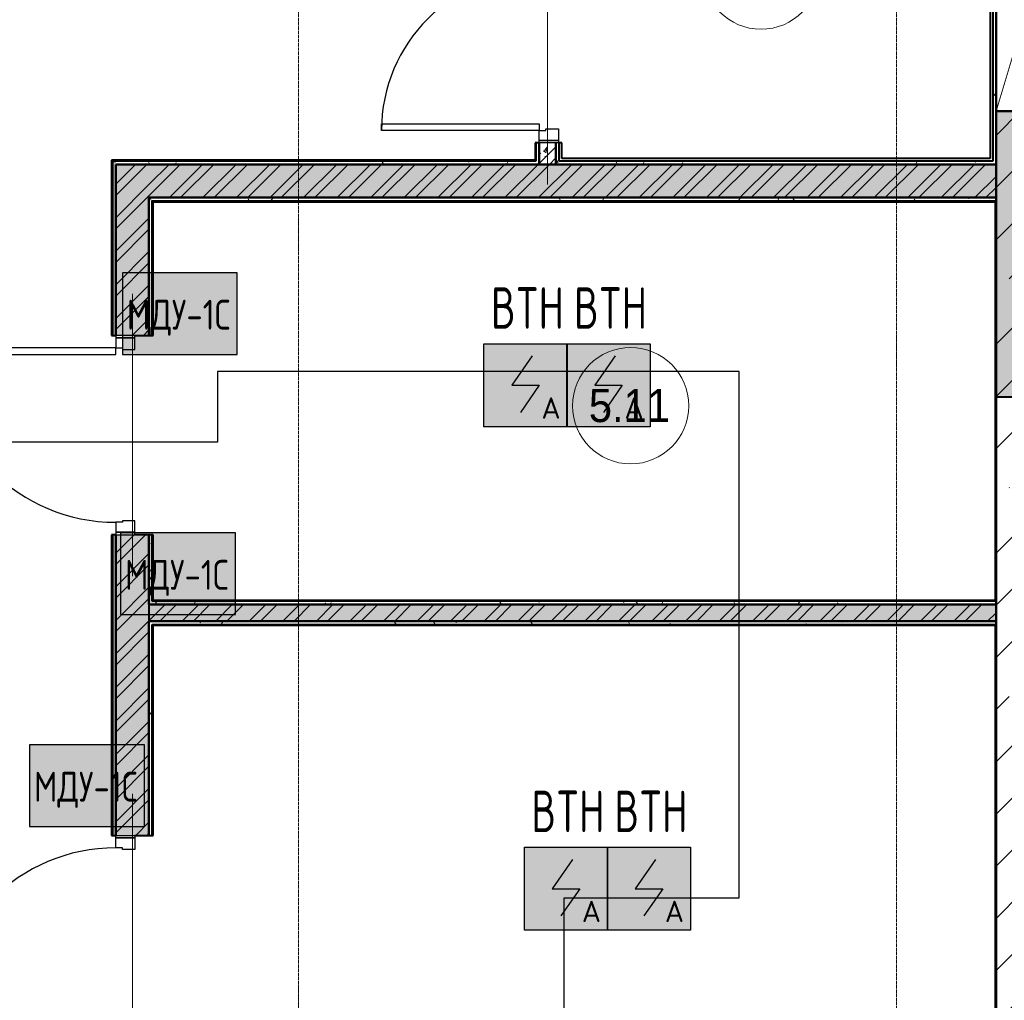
# Model space of a CAD drawing. Header units: millimetres. Extents: x -135639 to 224623, y -383017 to -59102.
# Tile 399 of 494: x 72935 to 78863, y -140125 to -134220. Entities that reach past the tile are written whole.
import ezdxf
from ezdxf.enums import TextEntityAlignment as Align

# ---------------------------------------------------------------- set-up
doc = ezdxf.new("R2010")
doc.units = ezdxf.units.MM
doc.linetypes.add('CONTINOUS', pattern=[0])
doc.linetypes.add('Линия сетки', pattern=[25, 20, -2.5, 0, -2.5])
for name, color, linetype, lineweight in [('A-010-A_ROOM', 7, 'Continuous', 20), ('A-200-M_WALL', 7, 'Continuous', 18), ('A-200-M_WALL_EXT', 7, 'Continuous', 18), ('A-200-M_WALL_INT', 7, 'Continuous', 18), ('A-200-M_WALL_PAT', 7, 'Continuous', 40), ('A-314-M_WINDOW', 7, 'Continuous', 18), ('A-325-M_DOOR', 7, 'Continuous', 18), ('A-325-M_DOOR__FRAME', 7, 'Continuous', 30), ('A-325-M_DOOR_PANEL', 7, 'Continuous', 30), ('S-280-M_STRUCT_FRAME', 7, 'Continuous', 18), ('Z-030-M_GRID', 7, 'Continuous', 9), ('Z-060-M_DETAIL', 7, 'Continuous', 18), ('Арматура воздуховодов', 7, 'Continuous', 18), ('ОС', 5, 'Continuous', 25), ('ПС', 7, 'Continuous', 40), ('СС-011-ПОЖ-СИГНАЛИЗАЦИЯ', 1, 'Continuous', 30)]:
    doc.layers.add(name, color=color, linetype=linetype, lineweight=lineweight)
doc.layers.add('ССПС', color=5, linetype='Continuous')
doc.styles.add('1111', font='isocpeur.ttf')
doc.styles.add('Arial_2', font='arial.ttf', dxfattribs={"width": 0.9, "height": 400})
pattern_1 = [(50, (0, 0), (218.62117, -19.1268), [22.86, -251.46]), (355, (0, 0), (-42.29187, 229.2684), [18.288, -201.168]), (100.451, (18.22, -1.6), (176.33107, 210.13963), [19.428, -213.708]), (46.184, (0, 60.96), (325.29495, -50.45164), [34.29, -377.19]), (96.636, (27.1, 56.76), (284.883, 296.9127), [29.142, -320.562]), (351.184, (0, 60.96), (284.8858, 296.9107), [27.432, -301.752]), (21, (30.48, 45.72), (181.93753, -122.71832), [22.86, -251.46]), (326, (30.48, 45.72), (74.16223, 221.0262), [18.288, -201.168]), (71.451, (45.64, 35.5), (256.10035, 98.30526), [19.428, -213.708]), (37.5, (0, 0), (3.70639, 101.465895), [3.353, -195.377, 3.353, -200.863, -201.93]), (37.5, (0, 0), (3.70639, 101.465895), [-402.946, 3.353, -198.577]), (7.5, (0, 0), (80.18358, 120.21653), [3.353, -113.081, 3.353, -190.805, -76.962]), (7.5, (0, 0), (80.18358, 120.21653), [-310.591, 3.353, -73.609]), (327.5, (-67.97, 0), (162.708646, -6.87497), [3.353, -72.847, 3.353, -234.391, -315.468]), (327.5, (-67.97, 0), (162.708646, -6.87497), [-313.944, 3.353, -312.115]), (317.5, (-98.45, 0), (177.75468, 30.51183), [3.353, -95.707, 3.353, -154.534, -224.028]), (317.5, (-98.45, 0), (177.75468, 30.51183), [-256.946, 3.353, -220.675])]
pattern_2 = [(45, (0, 0), (-101.02788, 101.02788), []), (45, (67.35, 0), (-101.02788, 101.02788), [])]
pattern_3 = [(0, (0, 0), (406.4, 101.6), [33.528, -271.272, 33.528, -271.272, -1625.6]), (0, (0, 0), (406.4, 101.6), [-609.6, 33.528, -576.072, 33.528, -271.272, -711.2]), (0, (0, 0), (406.4, 101.6), [-1524, 33.528, -169.672, 33.528, -474.472]), (120, (152.4, 50.8), (-291.18818, 301.15272), [33.528, -271.272, 33.528, -271.272, -1625.6]), (120, (152.4, 50.8), (-291.18818, 301.15272), [-609.6, 33.528, -576.072, 33.528, -271.272, -711.2]), (120, (152.4, 50.8), (-291.18818, 301.15272), [-1524, 33.528, -169.672, 33.528, -474.472]), (240, (203.2, 254), (-115.21182, -402.75272), [33.528, -271.272, 33.528, -271.272, -1625.6]), (240, (203.2, 254), (-115.21182, -402.75272), [-609.6, 33.528, -576.072, 33.528, -271.272, -711.2]), (240, (203.2, 254), (-115.21182, -402.75272), [-1524, 33.528, -169.672, 33.528, -474.472])]

# ---------------------------------------------------------------- blocks, each defined once
blk = doc.blocks.new('101_Дверь_Однопольная - _ПЧ_Мет_900х2000_Служеб помещения_Выпадающий порог_EI30_Пр-4457152-B1_-7_650_')
at = {"layer": 'A-325-M_DOOR', "color": 253, "lineweight": 30, "true_color": 0xaaaaaa}
for p, q in [((-550, 50), (-535, 50)), ((-550, -65), (-550, 50)), ((-535, 50), (-535, -65)), ((535, -65), (535, 50)), ((535, 50), (550, 50)), ((550, 50), (550, -65)), ((-535, -65), (-550, -65)), ((550, -65), (535, -65))]:
    blk.add_line(p, q, dxfattribs=at)
at = {"layer": 'A-325-M_DOOR__FRAME', "color": 253, "true_color": 0xaaaaaa}
for p, q in [((-535, 50), (-475, 50)), ((-535, -65), (-535, 50)), ((-475, 50), (-475, 10)), ((-475, 10), (-465, 10)), ((-465, 10), (-465, -65)), ((465, 10), (475, 10)), ((465, -65), (465, 10)), ((475, 50), (535, 50)), ((475, 10), (475, 50)), ((535, 50), (535, -65)), ((-465, -65), (-535, -65)), ((535, -65), (465, -65))]:
    blk.add_line(p, q, dxfattribs=at)
at = {"layer": 'A-325-M_DOOR_PANEL', "color": 253, "true_color": 0xaaaaaa}
for p, q in [((-475, 1000), (-435, 1000)), ((-475, 50), (-475, 1000)), ((-435, 1000), (-435, 50)), ((-435, 50), (-475, 50))]:
    blk.add_line(p, q, dxfattribs=at)
blk.add_arc((-475, 50), 950, 0, 90, dxfattribs=at)
blk = doc.blocks.new('101_Дверь_Однопольная - _ПЧ_Мет_1000х2000_ВРУ_ГРЩ_EIS60_Л-4454155-B1_-7_650_')
at = {"layer": 'A-325-M_DOOR', "color": 253, "lineweight": 30, "true_color": 0xaaaaaa}
for p, q in [((-585, 100), (-600, 100)), ((-600, 100), (-600, -15)), ((-585, -15), (-585, 100)), ((600, 100), (585, 100)), ((585, 100), (585, -15)), ((600, -15), (600, 100)), ((-600, -15), (-585, -15)), ((585, -15), (600, -15))]:
    blk.add_line(p, q, dxfattribs=at)
at = {"layer": 'A-325-M_DOOR__FRAME', "color": 253, "true_color": 0xaaaaaa}
for p, q in [((-525, 100), (-585, 100)), ((-585, 100), (-585, -15)), ((-525, 60), (-525, 100)), ((-515, 60), (-525, 60)), ((-515, -15), (-515, 60)), ((525, 60), (515, 60)), ((515, 60), (515, -15)), ((585, 100), (525, 100)), ((525, 100), (525, 60)), ((585, -15), (585, 100)), ((-585, -15), (-515, -15)), ((515, -15), (585, -15))]:
    blk.add_line(p, q, dxfattribs=at)
at = {"layer": 'A-325-M_DOOR_PANEL', "color": 253, "true_color": 0xaaaaaa}
for p, q in [((525, 1150), (485, 1150)), ((485, 1150), (485, 100)), ((525, 100), (525, 1150)), ((485, 100), (525, 100))]:
    blk.add_line(p, q, dxfattribs=at)
blk.add_arc((525, 100), 1050, 90, 180, dxfattribs=at)
blk = doc.blocks.new('101_Дверь_Однопольная - _ПЧ_Мет_1000х2000_ВРУ_ГРЩ_EIS60_Пр-4457117-B1_-7_650_')
at = {"layer": 'A-325-M_DOOR', "color": 253, "lineweight": 30, "true_color": 0xaaaaaa}
for p, q in [((-600, 100), (-585, 100)), ((-600, -15), (-600, 100)), ((-585, 100), (-585, -15)), ((585, -15), (585, 100)), ((585, 100), (600, 100)), ((600, 100), (600, -15)), ((-585, -15), (-600, -15)), ((600, -15), (585, -15))]:
    blk.add_line(p, q, dxfattribs=at)
at = {"layer": 'A-325-M_DOOR__FRAME', "color": 253, "true_color": 0xaaaaaa}
for p, q in [((-585, 100), (-525, 100)), ((-585, -15), (-585, 100)), ((-525, 100), (-525, 60)), ((-525, 60), (-515, 60)), ((-515, 60), (-515, -15)), ((515, 60), (525, 60)), ((515, -15), (515, 60)), ((525, 100), (585, 100)), ((525, 60), (525, 100)), ((585, 100), (585, -15)), ((-515, -15), (-585, -15)), ((585, -15), (515, -15))]:
    blk.add_line(p, q, dxfattribs=at)
at = {"layer": 'A-325-M_DOOR_PANEL', "color": 253, "true_color": 0xaaaaaa}
for p, q in [((-525, 1150), (-485, 1150)), ((-525, 100), (-525, 1150)), ((-485, 1150), (-485, 100)), ((-485, 100), (-525, 100))]:
    blk.add_line(p, q, dxfattribs=at)
blk.add_arc((-525, 100), 1050, 0, 90, dxfattribs=at)
blk = doc.blocks.new('ПР - _ПЧ_1100_200_Оп250-250_Шаг300_Арм16_Арм10-3252205-B1_-7_650_')
at = {"layer": 'S-280-M_STRUCT_FRAME', "color": 21, "true_color": 0xffaaaa}
for p, q in [((-800, 0), (800, 0)), ((-800, 0), (-550, 0)), ((-465, 0), (465, 0)), ((-465, 0), (465, 0)), ((550, 0), (800, 0))]:
    blk.add_line(p, q, dxfattribs=at)
blk = doc.blocks.new('ПР - _ПЧ_1200_200_Оп250-250_Шаг300_Арм16_Арм10-3250725-B1_-7_650_')
at = {"layer": 'S-280-M_STRUCT_FRAME', "color": 21, "true_color": 0xffaaaa}
for p, q in [((-850, 0), (850, 0)), ((-850, 0), (-600, 0)), ((-515, 0), (515, 0)), ((-515, 0), (515, 0)), ((600, 0), (850, 0))]:
    blk.add_line(p, q, dxfattribs=at)
blk = doc.blocks.new('135_SLK_GD_AR_rvt-1-B1_-7_650_')
at = {"layer": 'A-200-M_WALL_PAT', "lineweight": 9, "true_color": 0xaaaaaa}
h = blk.add_hatch(dxfattribs=at)
h.set_pattern_fill('FP_11', color=253, style=0, pattern_type=2)
h.set_pattern_definition(pattern_3)
h.paths.add_polyline_path([(84200, 57750), (84200, 57860), (84180, 57860), (84180, 57750)])
h.paths.add_polyline_path([(84180, 58960), (84200, 58960), (84200, 60600), (84180, 60600), (84180, 59030.8)])
h.paths.add_polyline_path([(84200, 61500), (84200, 61620), (84180, 61620), (84180, 61500)])
h = blk.add_hatch(dxfattribs=at)
h.set_pattern_fill('FP_11', color=253, style=0, pattern_type=2)
h.set_pattern_definition(pattern_3)
h.paths.add_polyline_path([(84320, 57730), (84320, 57860), (84300, 57860), (84300, 57730)])
h.paths.add_polyline_path([(84320, 58960), (84320, 60080), (84300, 60080), (84300, 60050), (84307.1, 60047.1), (84310, 60039), (84310, 59960), (84307.1, 59952.9), (84300, 59950), (84300, 58960), (84315, 58960)])
h.paths.add_polyline_path([(84300, 59955.4), (84303.2, 59956.8), (84305, 59961), (84304.6, 60040), (84303.2, 60043.2), (84300, 60044.6), (84300, 59956.8)])
h = blk.add_hatch(dxfattribs=at)
h.set_pattern_fill('FP_1', color=253, style=0, pattern_type=2)
h.set_pattern_definition(pattern_1)
h.paths.add_polyline_path([(84200, 57730), (84300, 57730), (84300, 57860), (84200, 57860), (84200, 57755)])
h.paths.add_polyline_path([(84300, 58960), (84299, 59950), (84200, 59950), (84200, 58960)])
h = blk.add_hatch(dxfattribs=at)
h.set_pattern_fill('FP_2', color=253, style=0, pattern_type=2)
h.set_pattern_definition(pattern_2)
h.paths.add_polyline_path([(84200, 57730), (84300, 57730), (84300, 57860), (84200, 57860), (84200, 57755)])
h.paths.add_polyline_path([(84300, 58960), (84299, 59950), (84200, 59950), (84200, 58960)])
h = blk.add_hatch(dxfattribs=at)
h.set_pattern_fill('FP_11', color=253, style=0, pattern_type=2)
h.set_pattern_definition(pattern_3)
h.paths.add_polyline_path([(86950, 58350), (86950, 58478.4), (86930, 58478.4), (86930, 58350)])
h = blk.add_hatch(dxfattribs=at)
h.set_pattern_fill('FP_11', color=253, style=0, pattern_type=2)
h.set_pattern_definition(pattern_3)
h.paths.add_polyline_path([(86950, 57750), (86950, 58350), (86930, 58350), (86930, 57750)])
at = {"layer": 'A-200-M_WALL_PAT', "lineweight": 18, "true_color": 0xcbcbcb}
blk.add_hatch(color=9, dxfattribs=at).paths.add_polyline_path([(86950, 56330), (87250, 56330), (87250, 58050), (86950, 58050), (86950, 56369.6)])
at = {"layer": 'A-200-M_WALL_PAT', "lineweight": 9, "true_color": 0xaaaaaa}
h = blk.add_hatch(dxfattribs=at)
h.set_pattern_fill('FP_11', color=253, style=0, pattern_type=2)
h.set_pattern_definition(pattern_3)
h.paths.add_polyline_path([(81650, 46100), (81650, 48440), (81630, 48440), (81630, 46100)])
h.paths.add_polyline_path([(81630, 49640), (81650, 49640), (81650, 52490), (81630, 52490), (81630, 49716.6)])
h.paths.add_polyline_path([(81650, 53690), (81650, 55500), (81630, 55500), (81630, 53690)])
h.paths.add_polyline_path([(81630, 56700), (81650, 56700), (81650, 57750), (81630, 57750)])
h = blk.add_hatch(dxfattribs=at)
h.set_pattern_fill('FP_11', color=253, style=0, pattern_type=2)
h.set_pattern_definition(pattern_3)
h.paths.add_polyline_path([(84200, 57730), (84200, 57750), (81650, 57750), (81650, 57730), (83572.8, 57730)])
h = blk.add_hatch(dxfattribs=at)
h.set_pattern_fill('FP_11', color=253, style=0, pattern_type=2)
h.set_pattern_definition(pattern_3)
h.paths.add_polyline_path([(84514.3, 57730), (86950, 57730), (86950, 57750), (84320, 57750), (84320, 57730), (84335, 57730)])
h = blk.add_hatch(dxfattribs=at)
h.set_pattern_fill('FP_1', color=253, style=0, pattern_type=2)
h.set_pattern_definition(pattern_1)
h.paths.add_polyline_path([(81650, 46100), (81850, 46100), (81850, 48440), (81650, 48440), (81650, 48386)])
h.paths.add_polyline_path([(81850, 49640), (81850, 52490), (81650, 52490), (81650, 49640), (81765, 49640)])
h.paths.add_polyline_path([(81650, 53690), (81850, 53690), (81850, 55500), (81650, 55500), (81650, 53708.4)])
h.paths.add_polyline_path([(81650, 56700), (81850, 56700), (81850, 57730), (81650, 57730)])
h = blk.add_hatch(dxfattribs=at)
h.set_pattern_fill('FP_2', color=253, style=0, pattern_type=2)
h.set_pattern_definition(pattern_2)
h.paths.add_polyline_path([(81650, 46100), (81850, 46100), (81850, 48440), (81650, 48440), (81650, 48386)])
h.paths.add_polyline_path([(81850, 49640), (81850, 52490), (81650, 52490), (81650, 49640), (81765, 49640)])
h.paths.add_polyline_path([(81650, 53690), (81850, 53690), (81850, 55500), (81650, 55500), (81650, 53708.4)])
h.paths.add_polyline_path([(81650, 56700), (81850, 56700), (81850, 57730), (81650, 57730)])
h = blk.add_hatch(dxfattribs=at)
h.set_pattern_fill('FP_1', color=253, style=0, pattern_type=2)
h.set_pattern_definition(pattern_1)
h.paths.add_polyline_path([(81850, 57530), (86950, 57530), (86950, 57730), (81850, 57730)])
h = blk.add_hatch(dxfattribs=at)
h.set_pattern_fill('FP_2', color=253, style=0, pattern_type=2)
h.set_pattern_definition(pattern_2)
h.paths.add_polyline_path([(81850, 57530), (86950, 57530), (86950, 57730), (81850, 57730)])
h = blk.add_hatch(dxfattribs=at)
h.set_pattern_fill('FP_11', color=253, style=0, pattern_type=2)
h.set_pattern_definition(pattern_3)
h.paths.add_polyline_path([(81850, 57510), (86950, 57510), (86950, 57530), (81850, 57530)])
h = blk.add_hatch(dxfattribs=at)
h.set_pattern_fill('FP_11', color=253, style=0, pattern_type=2)
h.set_pattern_definition(pattern_3)
h.paths.add_polyline_path([(81870, 55080), (81870, 55500), (81850, 55500), (81850, 55080)])
h.paths.add_polyline_path([(81850, 56700), (81870, 56700), (81870, 57510), (81850, 57510), (81850, 57505)])
h = blk.add_hatch(dxfattribs=at)
h.set_pattern_fill('FP_1', color=253, style=0, pattern_type=2)
h.set_pattern_definition(pattern_1)
h.paths.add_polyline_path([(81850, 54980), (86950, 54980), (86950, 55080), (81850, 55080)])
h = blk.add_hatch(dxfattribs=at)
h.set_pattern_fill('FP_2', color=253, style=0, pattern_type=2)
h.set_pattern_definition(pattern_2)
h.paths.add_polyline_path([(81850, 54980), (86950, 54980), (86950, 55080), (81850, 55080)])
h = blk.add_hatch(dxfattribs=at)
h.set_pattern_fill('FP_11', color=253, style=0, pattern_type=2)
h.set_pattern_definition(pattern_3)
h.paths.add_polyline_path([(82631.3, 55080), (86950, 55080), (86950, 55100), (81870, 55100), (81870, 55080), (81875, 55080)])
h = blk.add_hatch(dxfattribs=at)
h.set_pattern_fill('FP_11', color=253, style=0, pattern_type=2)
h.set_pattern_definition(pattern_3)
h.paths.add_polyline_path([(81870, 54960), (86950, 54960), (86950, 54980), (81850, 54980), (81850, 54960)])
h = blk.add_hatch(dxfattribs=at)
h.set_pattern_fill('FP_11', color=253, style=0, pattern_type=2)
h.set_pattern_definition(pattern_3)
h.paths.add_polyline_path([(81850, 50050), (81870, 50050), (81870, 52490), (81850, 52490), (81850, 51047.2)])
h.paths.add_polyline_path([(81850, 53690), (81870, 53690), (81870, 54960), (81850, 54960), (81850, 53708.4)])
at = {"layer": 'A-200-M_WALL', "color": 253, "lineweight": 40, "true_color": 0xaaaaaa}
for p, q in [((86930, 59570), (86930, 58601.6)), ((86930, 58601.6), (86930, 58478.4)), ((86930, 58478.4), (86930, 58350)), ((86930, 58350), (86930, 57765)), ((86950, 58050), (86950, 56330)), ((84180, 57860), (84180, 57755)), ((84200, 57860), (84200, 57755)), ((84200, 57755), (84200, 57860)), ((84300, 57730), (84300, 57860)), ((84300, 57860), (84300, 57730)), ((84320, 57750), (84320, 57860)), ((81630, 57750), (81630, 56700)), ((81630, 57750), (81650, 57750)), ((84180, 57750), (81650, 57750)), ((84180, 57755), (84180, 57750)), ((84200, 57750), (84200, 57755)), ((84335, 57750), (84320, 57750)), ((86930, 57750), (84335, 57750)), ((86930, 57765), (86930, 57750)), ((81650, 57730), (81650, 56700)), ((81650, 56700), (81650, 57730)), ((84200, 57730), (84300, 57730)), ((84300, 57730), (84200, 57730)), ((84320, 57730), (84335, 57730)), ((86950, 57730), (84335, 57730)), ((84335, 57730), (86950, 57730)), ((81850, 57530), (86945, 57530)), ((86945, 57530), (81850, 57530)), ((81850, 57510), (81850, 57505)), ((81870, 57510), (86945, 57510)), ((81870, 57505), (81870, 57510)), ((86950, 57530), (86945, 57530)), ((86945, 57510), (86950, 57510)), ((81850, 56700), (81850, 57505)), ((81850, 57505), (81850, 56700)), ((81870, 56700), (81870, 57505)), ((86950, 56330), (87250, 56330)), ((81630, 55500), (81630, 53690)), ((81650, 55500), (81650, 53690)), ((81650, 53690), (81650, 55500)), ((81850, 55080), (81850, 55500)), ((81850, 55500), (81850, 55080)), ((81870, 55100), (81870, 55500)), ((81850, 55080), (81850, 54980)), ((81875, 55100), (81870, 55100)), ((81870, 55080), (81875, 55080)), ((86950, 55100), (81875, 55100)), ((86950, 55080), (81875, 55080)), ((81875, 55080), (86950, 55080)), ((81850, 54980), (86945, 54980)), ((86945, 54980), (81850, 54980)), ((81850, 54960), (81850, 54955)), ((81870, 54960), (86945, 54960)), ((81870, 54955), (81870, 54960)), ((86950, 54980), (86945, 54980)), ((86945, 54960), (86950, 54960)), ((81850, 53690), (81850, 54955)), ((81850, 54955), (81850, 53690)), ((81870, 53690), (81870, 54955))]:
    blk.add_line(p, q, dxfattribs=at)
at = {"layer": 'A-200-M_WALL_INT', "color": 253, "lineweight": 40, "true_color": 0xaaaaaa}
for p, q in [((86915, 59570), (86915, 58601.6)), ((86915, 58601.6), (86915, 58478.4)), ((86915, 58478.4), (86915, 58350)), ((86915, 58350), (86915, 57765)), ((86950, 57765), (86950, 58050)), ((84200, 57860), (84175, 57860)), ((84175, 57860), (84175, 57755)), ((84335, 57860), (84315, 57860)), ((84335, 57765), (84335, 57860)), ((81630, 57755), (81625, 57755)), ((81625, 57755), (81625, 56700)), ((81650, 57755), (81630, 57755)), ((84175, 57755), (81650, 57755)), ((84200, 57755), (84200, 57730)), ((84200, 57730), (84200, 57750)), ((86915, 57765), (84335, 57765)), ((86950, 57750), (86950, 57765)), ((86950, 57730), (86950, 57750)), ((81850, 57730), (81650, 57730)), ((81650, 57730), (84200, 57730)), ((84200, 57730), (81850, 57730)), ((84335, 57730), (84300, 57730)), ((84300, 57730), (84320, 57730)), ((86950, 57530), (86950, 57730)), ((81850, 57505), (81850, 57530)), ((81850, 57530), (81850, 57510)), ((86945, 57530), (86950, 57530)), ((86950, 57510), (86950, 57530)), ((86950, 56330), (86950, 57510)), ((81875, 57505), (86945, 57505)), ((81875, 56700), (81875, 57505)), ((86945, 57505), (86945, 56330)), ((81625, 56700), (81650, 56700)), ((81765, 56700), (81850, 56700)), ((81850, 56700), (81875, 56700)), ((86945, 56330), (86945, 55781.6)), ((86950, 55781.6), (86950, 56330)), ((86945, 55781.6), (86945, 55658.4)), ((86950, 55658.4), (86950, 55781.6)), ((86945, 55658.4), (86945, 55105)), ((86950, 55105), (86950, 55658.4)), ((81650, 55500), (81625, 55500)), ((81625, 55500), (81625, 53690)), ((81850, 55500), (81765, 55500)), ((81875, 55500), (81850, 55500)), ((81875, 55105), (81875, 55500)), ((81875, 55080), (81850, 55080)), ((81850, 55080), (81870, 55080)), ((86945, 55105), (81875, 55105)), ((86950, 55080), (86950, 55105)), ((86950, 54980), (86950, 55080)), ((81850, 54955), (81850, 54980)), ((81850, 54980), (81850, 54960)), ((86945, 54980), (86950, 54980)), ((86950, 54960), (86950, 54980)), ((86950, 53911.6), (86950, 54960)), ((81875, 54955), (86945, 54955)), ((81875, 53690), (81875, 54955)), ((86945, 54955), (86945, 53911.6)), ((86945, 53911.6), (86945, 53788.4)), ((86950, 53788.4), (86950, 53911.6)), ((86945, 53788.4), (86945, 53391.6)), ((86950, 53391.6), (86950, 53788.4)), ((81625, 53690), (81650, 53690)), ((81765, 53690), (81850, 53690)), ((81850, 53690), (81875, 53690)), ((86945, 53391.6), (86945, 53268.4)), ((86950, 53268.4), (86950, 53391.6)), ((86945, 53268.4), (86945, 51371.6)), ((86950, 52450), (86950, 53268.4))]:
    blk.add_line(p, q, dxfattribs=at)
at = {"layer": 'A-325-M_DOOR', "color": 253, "lineweight": 18, "true_color": 0xaaaaaa}
for name, p, rotation in [('101_Дверь_Однопольная - _ПЧ_Мет_900х2000_Служеб помещения_Выпадающий порог_EI30_Пр-4457152-B1_-7_650_', (84250, 58410), 89.99999999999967), ('101_Дверь_Однопольная - _ПЧ_Мет_1000х2000_ВРУ_ГРЩ_EIS60_Л-4454155-B1_-7_650_', (81750, 56100), 89.99999999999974), ('101_Дверь_Однопольная - _ПЧ_Мет_1000х2000_ВРУ_ГРЩ_EIS60_Пр-4457117-B1_-7_650_', (81750, 53090), 89.99999999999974)]:
    blk.add_blockref(name, p, dxfattribs=dict(at, rotation=rotation))
at = {"layer": 'S-280-M_STRUCT_FRAME', "color": 253, "lineweight": 18, "true_color": 0xaaaaaa}
for name, p, rotation in [('ПР - _ПЧ_1100_200_Оп250-250_Шаг300_Арм16_Арм10-3252205-B1_-7_650_', (84250, 58410), 89.99999999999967), ('ПР - _ПЧ_1200_200_Оп250-250_Шаг300_Арм16_Арм10-3250725-B1_-7_650_', (81750, 56100), 89.99999999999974), ('ПР - _ПЧ_1200_200_Оп250-250_Шаг300_Арм16_Арм10-3250725-B1_-7_650_', (81750, 53090), 89.99999999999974)]:
    blk.add_blockref(name, p, dxfattribs=dict(at, rotation=rotation))
blk = doc.blocks.new('231_Отверстие прямоуг _Окно_Стена_ - Отверстие-2041992-B1_-7_650_')
at = {"layer": 'A-314-M_WINDOW', "color": 253, "lineweight": 50, "true_color": 0xaaaaaa}
for p, q in [((-375, -150), (-375, 150)), ((-375, 150), (625, 150)), ((625, 150), (625, -150)), ((625, -150), (-375, -150))]:
    blk.add_line(p, q, dxfattribs=at)
at = {"layer": 'Z-060-M_DETAIL', "color": 253, "true_color": 0xaaaaaa}
for p, q in [((-375, 150), (-375, -150)), ((625, 150), (-375, 150)), ((625, 150), (-375, -150)), ((-375, 150), (625, -150)), ((625, 150), (625, -150)), ((-375, -150), (625, -150))]:
    blk.add_line(p, q, dxfattribs=at)
blk = doc.blocks.new('135_SLK_GD_KR_rvt-1-B1_-7_650_')
at = {"layer": 'A-200-M_WALL_PAT', "lineweight": 9, "true_color": 0xaaaaaa}
h = blk.add_hatch(dxfattribs=at)
h.set_pattern_fill('FP_20', color=253, style=0, pattern_type=2)
h.set_pattern_definition([(45, (0, 0), (-314.309, 314.309), []), (45, (314.3, 0), (-314.309, 314.309), [555.625, -111.125, 3.353, -107.772])])
h.paths.add_polyline_path([(87250, 46100), (87250, 51450), (86950, 51450), (86950, 46100)])
h.paths.add_polyline_path([(87250, 52450), (87250, 58050), (86950, 58050), (86950, 52450)])
h.paths.add_polyline_path([(87250, 59050), (87250, 60050), (86950, 60050), (86950, 59050)])
at = {"layer": 'A-200-M_WALL_EXT', "color": 253, "lineweight": 40, "true_color": 0xaaaaaa}
blk.add_line((86950, 58050), (86950, 52450), dxfattribs=at)
at = {"layer": 'A-314-M_WINDOW', "color": 253, "lineweight": 18, "true_color": 0xaaaaaa, "rotation": 89.99999999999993}
blk.add_blockref('231_Отверстие прямоуг _Окно_Стена_ - Отверстие-2041992-B1_-7_650_', (87100, 58425), dxfattribs=at)
blk = doc.blocks.new('050_Марка_Помещение - Номер-620969-B1_-7_650_')
at = {"layer": 'A-010-A_ROOM', "color": 253, "true_color": 0xaaaaaa}
blk.add_circle((0, 0), 3.5, dxfattribs=at)
blk = doc.blocks.new('-1 эт')
at = {"layer": 'Z-030-M_GRID', "color": 253, "linetype": 'Линия сетки', "true_color": 0xaaaaaa}
for p, q in [((82750, -19696.1), (82750, 133719.9)), ((86350, -19695.8), (86350, 133719.9))]:
    blk.add_line(p, q, dxfattribs=at)
at = {"lineweight": 5}
for name in ['135_SLK_GD_KR_rvt-1-B1_-7_650_', '135_SLK_GD_AR_rvt-1-B1_-7_650_']:
    blk.add_blockref(name, (0, 0), dxfattribs=at)
at = {"layer": 'A-010-A_ROOM', "color": 253, "true_color": 0xaaaaaa, "xscale": 99.99999999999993, "yscale": 99.99999999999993, "zscale": 99.99999999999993}
for p in [(85535.3, 58894), (84750, 56276.9)]:
    blk.add_blockref('050_Марка_Помещение - Номер-620969-B1_-7_650_', p, dxfattribs=at)
at = {"layer": 'A-010-A_ROOM', "color": 253, "lineweight": 9, "true_color": 0xaaaaaa, "insert": (84498.2, 56378.7), "char_height": 200, "width": 606.076, "attachment_point": 1, "style": 'Arial_2'}
blk.add_mtext('5.11', dxfattribs=at)
blk = doc.blocks.new('*U4706')
at = {"lineweight": 35, "true_color": 0xffffff}
h = blk.add_hatch(color=7, dxfattribs=at)
h.dxf.hatch_style = 1
h.paths.add_polyline_path([(0, 499.6), (0, 0), (499.6, 0), (499.6, 499.6)])
at = {"color": 1, "linetype": 'ByBlock', "lineweight": -2}
for p, q in [((289.5, 426.3), (166.9, 249.8)), ((166.9, 249.8), (332.7, 249.8)), ((332.7, 249.8), (219.3, 86.3))]:
    blk.add_line(p, q, dxfattribs=at)
at = {"color": 1, "linetype": 'ByBlock', "lineweight": -2, "ltscale": 0.1}
blk.add_lwpolyline([(0, 499.6), (499.6, 499.6), (499.6, 0), (0, 0)], close=True, dxfattribs=at)
at = {"color": 1, "linetype": 'ByBlock', "lineweight": -2, "ltscale": 1000, "style": '1111'}
blk.add_text('A', height=128.1, dxfattribs=at).set_placement((403.4, 49.2), align=Align.CENTER)
at = {"color": 0, "linetype": 'ByBlock', "lineweight": -2, "style": '1111'}
blk.add_attdef('INDEX', (-63.3, -234.7), '', height=125, dxfattribs=at)
at = {"color": 0, "linetype": 'ByBlock', "lineweight": -2, "style": '1111', "flags": 1}
for tag, p in [('NAME_DEVICE', (-64.1, -421.2)), ('NUM_POM', (-81.6, -847))]:
    blk.add_attdef(tag, p, '', height=125, dxfattribs=at)
at = {"color": 0, "linetype": 'ByBlock', "lineweight": -2, "style": '1111', "width": 0.7}
blk.add_attdef('NUM_DEVICE', (-64.1, -629.5), '', height=125, dxfattribs=at)
blk = doc.blocks.new('ger')
at = {"lineweight": 40, "ltscale": 2, "true_color": 0xffffff}
h = blk.add_hatch(color=7, dxfattribs=at)
h.dxf.hatch_style = 1
h.paths.add_polyline_path([(491036.1, -67335.5), (491036.1, -66842.7), (490344.7, -66842.7), (490344.7, -67335.5)])
at = {"layer": 'ОС', "color": 1, "lineweight": 30}
blk.add_lwpolyline([(491036.1, -66842.7), (490344.7, -66842.7), (490344.7, -67335.5), (491036.1, -67335.5)], close=True, dxfattribs=at)
at = {"layer": 'ССПС', "color": 1, "lineweight": -2, "ltscale": 1000, "style": '1111', "width": 0.8}
blk.add_text('МДУ-1С', height=180, dxfattribs=at).set_placement((490370.6, -67185.8))

msp = doc.modelspace()

# ---------------------------------------------------------------- linework, layer by layer
at = {"layer": 'СС-011-ПОЖ-СИГНАЛИЗАЦИЯ', "lineweight": 30}
msp.add_lwpolyline([(60780.5, -141821.5), (69312.2, -141821.5), (69312.2, -143467.3), (69312.2, -145354.1), (77040.8, -145354.1), (77040.8, -144480.8), (76213.8, -144480.8), (76213.8, -139506.8), (77267.5, -139506.8), (77267.5, -136338.3), (74125.2, -136338.3), (74125.2, -136763.6), (50268.3, -136763.6)], dxfattribs=at)

# ---------------------------------------------------------------- block references
msp.add_blockref('-1 эт', (-8136.8, -192821.5))
at = {"layer": 'Арматура воздуховодов', "lineweight": 30}
for p in [(-416791.4, -68900.5), (-416802.2, -70466.9), (-417350.4, -71742.8)]:
    msp.add_blockref('ger', p, dxfattribs=at)
at = {"layer": 'ПС', "color": 7, "linetype": 'CONTINOUS', "lineweight": 30, "ltscale": 100}
ref = msp.add_blockref('*U4706', (75730.2, -136671.3), dxfattribs=dict(at, xscale=1.000736, yscale=1.000736, zscale=1.000736))
ref.add_attrib('NUM_DEVICE', 'BTH', dxfattribs={"layer": '0', "color": 0, "linetype": 'ByBlock', "lineweight": -2, "ltscale": 100, "height": 250.18, "style": '1111', "width": 0.7}).set_placement((75991.9, -136080.8), align=Align.CENTER)
ref = msp.add_blockref('*U4706', (76230.1, -136671.3), dxfattribs=dict(at, xscale=1.000736, yscale=1.000736, zscale=1.000736))
ref.add_attrib('NUM_DEVICE', 'BTH', dxfattribs={"layer": '0', "color": 0, "linetype": 'ByBlock', "lineweight": -2, "ltscale": 100, "height": 250.18, "style": '1111', "width": 0.7}).set_placement((76491.9, -136080.8), align=Align.CENTER)
ref = msp.add_blockref('*U4706', (75973.6, -139702.5), dxfattribs=dict(at, xscale=1.000736, yscale=1.000736, zscale=1.000736))
ref.add_attrib('NUM_DEVICE', 'BTH', dxfattribs={"layer": '0', "color": 0, "linetype": 'ByBlock', "lineweight": -2, "ltscale": 100, "height": 250.18, "style": '1111', "width": 0.7}).set_placement((76235.3, -139112), align=Align.CENTER)
ref = msp.add_blockref('*U4706', (76473.5, -139702.5), dxfattribs=dict(at, xscale=1.000736, yscale=1.000736, zscale=1.000736))
ref.add_attrib('NUM_DEVICE', 'BTH', dxfattribs={"layer": '0', "color": 0, "linetype": 'ByBlock', "lineweight": -2, "ltscale": 100, "height": 250.18, "style": '1111', "width": 0.7}).set_placement((76735.3, -139112), align=Align.CENTER)

doc.saveas('drawing.dxf')
